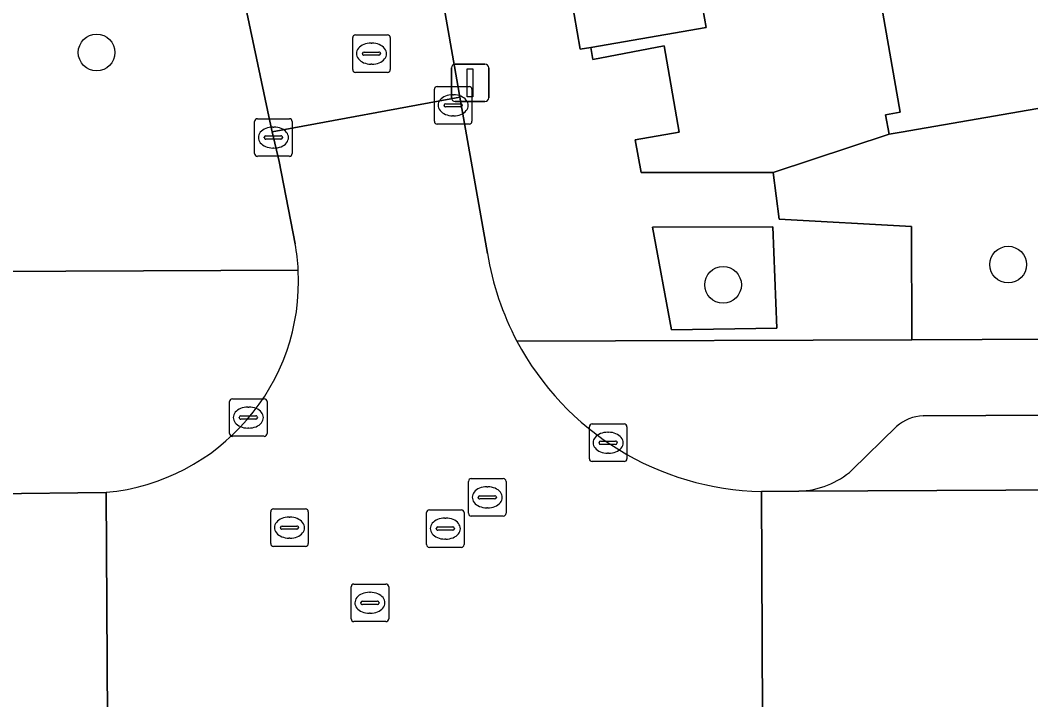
# Model space of a CAD drawing. Extents: x 157793 to 159380, y 380877 to 382313.
# Drawn here: x 158451.2 to 158478.12, y 381260.34 to 381278.44 of the extents above; entities that cross this region are included whole.
import ezdxf

# ---------------------------------------------------------------- set-up
doc = ezdxf.new("R2010")
doc.units = 0
for name, color, linetype in [('IMGEO_Boom', 7, 'Continuous'), ('IMGEO_Erf', 7, 'Continuous'), ('IMGEO_Groenvoorziening', 7, 'Continuous'), ('IMGEO_Kolk', 7, 'Continuous'), ('IMGEO_Lichtmast', 7, 'Continuous'), ('IMGEO_Pand', 7, 'Continuous'), ('IMGEO_Parkeervlak_open', 7, 'Continuous'), ('IMGEO_Rijbaan_lokaal_gesloten', 7, 'Continuous'), ('IMGEO_Rijbaan_lokaal_open', 7, 'Continuous'), ('IMGEO_Rioolput', 7, 'Continuous'), ('IMGEO_Voetpad_open', 7, 'Continuous')]:
    doc.layers.add(name, color=color, linetype=linetype)

msp = doc.modelspace()

# ---------------------------------------------------------------- linework, layer by layer
at = {"layer": 'IMGEO_Boom'}
for centre in [(158453.237, 381277.58), (158477.52, 381271.929), (158469.925, 381271.391)]:
    msp.add_circle(centre, 0.489, dxfattribs=at)
at = {"layer": 'IMGEO_Erf'}
msp.add_lwpolyline([(158466.403, 381277.715), (158466.455, 381277.397), (158468.355, 381277.754), (158468.758, 381275.456), (158467.588, 381275.254), (158467.744, 381274.38), (158471.264, 381274.382), (158474.347, 381275.4), (158474.256, 381275.923), (158474.641, 381275.99), (158473.932, 381280.06), (158469.297, 381279.253), (158469.472, 381278.249), (158468.405, 381278.063)], close=True, dxfattribs=at)
at = {"layer": 'IMGEO_Groenvoorziening'}
for points in [[(158489.836, 381275.004), (158484.103, 381274.001), (158483.577, 381277.007), (158478.716, 381276.161), (158474.667, 381275.456), (158474.347, 381275.4), (158471.264, 381274.382), (158471.423, 381273.136), (158474.943, 381272.941), (158474.958, 381269.926), (158506.739, 381270.073), (158506.572, 381277.299), (158506.578, 381277.528), (158489.905, 381274.61)], [(158471.247, 381272.939), (158468.048, 381272.931), (158468.55, 381270.193), (158471.355, 381270.234)]]:
    msp.add_lwpolyline(points, close=True, dxfattribs=at)
at = {"layer": 'IMGEO_Kolk'}
for p, q in [((158462.31, 381276.673), (158463.162, 381276.673)), ((158462.235, 381275.747), (158462.235, 381276.599)), ((158462.723, 381276.453), (158462.748, 381276.453)), ((158463.236, 381276.599), (158463.236, 381275.747)), ((158462.494, 381276.167), (158462.494, 381276.179)), ((158462.932, 381276.13), (158462.534, 381276.13)), ((158462.537, 381276.216), (158462.935, 381276.216)), ((158462.978, 381276.179), (158462.978, 381276.167)), ((158462.746, 381275.893), (158462.721, 381275.893)), ((158457.446, 381274.888), (158457.446, 381275.74)), ((158457.521, 381275.814), (158458.373, 381275.814)), ((158457.934, 381275.594), (158457.959, 381275.594)), ((158458.447, 381275.74), (158458.447, 381274.888)), ((158463.162, 381275.673), (158462.31, 381275.673)), ((158457.705, 381275.308), (158457.705, 381275.32)), ((158457.748, 381275.357), (158458.146, 381275.357)), ((158458.189, 381275.32), (158458.189, 381275.308)), ((158458.143, 381275.271), (158457.745, 381275.271)), ((158458.373, 381274.814), (158457.521, 381274.814)), ((158457.957, 381275.034), (158457.932, 381275.034)), ((158456.853, 381268.355), (158457.705, 381268.355)), ((158456.778, 381267.429), (158456.778, 381268.281)), ((158457.266, 381268.135), (158457.291, 381268.135)), ((158457.779, 381268.281), (158457.779, 381267.429)), ((158457.037, 381267.849), (158457.037, 381267.861)), ((158457.475, 381267.812), (158457.077, 381267.812)), ((158457.08, 381267.898), (158457.478, 381267.898)), ((158457.521, 381267.861), (158457.521, 381267.849)), ((158457.289, 381267.575), (158457.264, 381267.575)), ((158466.364, 381266.758), (158466.364, 381267.61)), ((158466.439, 381267.684), (158467.291, 381267.684)), ((158467.365, 381267.61), (158467.365, 381266.758)), ((158457.705, 381267.355), (158456.853, 381267.355)), ((158466.852, 381267.464), (158466.877, 381267.464)), ((158466.623, 381267.178), (158466.623, 381267.19)), ((158467.061, 381267.141), (158466.663, 381267.141)), ((158466.666, 381267.227), (158467.064, 381267.227)), ((158467.107, 381267.19), (158467.107, 381267.178)), ((158466.875, 381266.904), (158466.85, 381266.904)), ((158467.291, 381266.684), (158466.439, 381266.684))]:
    msp.add_line(p, q, dxfattribs=at)
for points in [[(158462.31, 381276.673), (158463.162, 381276.673)], [(158462.235, 381275.747), (158462.235, 381276.599)], [(158463.236, 381276.599), (158463.236, 381275.747)], [(158457.446, 381274.888), (158457.446, 381275.74)], [(158457.521, 381275.814), (158458.373, 381275.814)], [(158458.447, 381275.74), (158458.447, 381274.888)], [(158463.162, 381275.673), (158462.31, 381275.673)], [(158458.373, 381274.814), (158457.521, 381274.814)], [(158456.853, 381268.355), (158457.705, 381268.355)], [(158456.778, 381267.429), (158456.778, 381268.281)], [(158457.779, 381268.281), (158457.779, 381267.429)], [(158466.364, 381266.758), (158466.364, 381267.61)], [(158466.439, 381267.684), (158467.291, 381267.684)], [(158467.365, 381267.61), (158467.365, 381266.758)], [(158457.705, 381267.355), (158456.853, 381267.355)], [(158467.291, 381266.684), (158466.439, 381266.684)]]:
    msp.add_lwpolyline(points, dxfattribs=at)
for centre, radius, start, end in [((158462.312, 381276.597), 0.0765, 91.552, 178.448), ((158462.312, 381276.597), 0.0765, 91.552, 178.448), ((158463.16, 381276.597), 0.0765, 1.552, 88.448), ((158463.16, 381276.597), 0.0765, 1.552, 88.448), ((158462.534, 381276.176), 0.0403, 85.8775, 175.7526), ((158462.531, 381276.166), 0.0366, 178.938, 274.7102), ((158462.935, 381276.173), 0.043, 264.8664, 352.4533), ((158462.939, 381276.178), 0.0386, 1.7309, 96.639), ((158457.523, 381275.738), 0.0765, 91.552, 178.448), ((158457.523, 381275.738), 0.0765, 91.552, 178.448), ((158458.371, 381275.738), 0.0765, 1.552, 88.448), ((158458.371, 381275.738), 0.0765, 1.552, 88.448), ((158462.312, 381275.749), 0.0765, 181.552, 268.448), ((158462.312, 381275.749), 0.0765, 181.552, 268.448), ((158463.16, 381275.749), 0.0765, 271.552, 358.448), ((158463.16, 381275.749), 0.0765, 271.552, 358.448), ((158457.745, 381275.317), 0.0403, 85.8775, 175.7526), ((158457.742, 381275.307), 0.0366, 178.938, 274.7102), ((158458.146, 381275.314), 0.043, 264.8664, 352.4533), ((158458.15, 381275.319), 0.0386, 1.7309, 96.639), ((158457.523, 381274.89), 0.0765, 181.552, 268.448), ((158457.523, 381274.89), 0.0765, 181.552, 268.448), ((158458.371, 381274.89), 0.0765, 271.552, 358.448), ((158458.371, 381274.89), 0.0765, 271.552, 358.448), ((158456.855, 381268.279), 0.0765, 91.552, 178.448), ((158456.855, 381268.279), 0.0765, 91.552, 178.448), ((158457.703, 381268.279), 0.0765, 1.552, 88.448), ((158457.703, 381268.279), 0.0765, 1.552, 88.448), ((158457.077, 381267.858), 0.0403, 85.8775, 175.7526), ((158457.074, 381267.848), 0.0366, 178.938, 274.7102), ((158457.478, 381267.855), 0.043, 264.8664, 352.4533), ((158457.482, 381267.86), 0.0386, 1.7309, 96.639), ((158466.441, 381267.608), 0.0765, 91.552, 178.448), ((158466.441, 381267.608), 0.0765, 91.552, 178.448), ((158467.289, 381267.608), 0.0765, 1.552, 88.448), ((158467.289, 381267.608), 0.0765, 1.552, 88.448), ((158456.855, 381267.431), 0.0765, 181.552, 268.448), ((158456.855, 381267.431), 0.0765, 181.552, 268.448), ((158457.703, 381267.431), 0.0765, 271.552, 358.448), ((158457.703, 381267.431), 0.0765, 271.552, 358.448), ((158466.663, 381267.187), 0.0403, 85.8775, 175.7526), ((158466.66, 381267.177), 0.0366, 178.938, 274.7102), ((158467.064, 381267.184), 0.043, 264.8664, 352.4533), ((158467.068, 381267.189), 0.0386, 1.7309, 96.639), ((158466.441, 381266.76), 0.0765, 181.552, 268.448), ((158466.441, 381266.76), 0.0765, 181.552, 268.448), ((158467.289, 381266.76), 0.0765, 271.552, 358.448), ((158467.289, 381266.76), 0.0765, 271.552, 358.448)]:
    msp.add_arc(centre, radius, start, end, dxfattribs=at)
for centre, major_axis, ratio, start_param, end_param in [((158462.722, 381276.173), (-0.387, 0.002), 0.722429, 4.712389, 7.853982), ((158462.747, 381276.173), (-0.39, 0.002), 0.717154, 1.570796, 4.712389), ((158457.933, 381275.314), (-0.387, 0.002), 0.722429, 4.712389, 7.853982), ((158457.958, 381275.314), (-0.39, 0.002), 0.717154, 1.570796, 4.712389), ((158457.265, 381267.855), (-0.387, 0.002), 0.722429, 4.712389, 7.853982), ((158457.29, 381267.855), (-0.39, 0.002), 0.717154, 1.570796, 4.712389), ((158466.851, 381267.184), (-0.387, 0.002), 0.722429, 4.712389, 7.853982), ((158466.876, 381267.184), (-0.39, 0.002), 0.717154, 1.570796, 4.712389)]:
    msp.add_ellipse(centre, major_axis=major_axis, ratio=ratio, start_param=start_param, end_param=end_param, dxfattribs=at)
at = {"layer": 'IMGEO_Lichtmast'}
for p, q in [((158462.792, 381277.272), (158463.582, 381277.272)), ((158463.582, 381277.272), (158462.792, 381277.272)), ((158462.692, 381276.372), (158462.692, 381277.172)), ((158462.692, 381277.172), (158462.692, 381276.372)), ((158463.682, 381277.172), (158463.682, 381276.372)), ((158463.682, 381276.372), (158463.682, 381277.172)), ((158463.582, 381276.272), (158462.792, 381276.272)), ((158462.792, 381276.272), (158463.582, 381276.272))]:
    msp.add_line(p, q, dxfattribs=at)
msp.add_lwpolyline([(158463.112, 381277.147), (158463.262, 381277.147), (158463.262, 381276.397), (158463.112, 381276.397), (158463.112, 381277.147)], dxfattribs=at)
for centre, start, end in [((158462.792, 381277.172), 90, 180), ((158462.792, 381277.172), 90, 180), ((158463.582, 381277.172), 0, 90), ((158463.582, 381277.172), 360, 90), ((158462.792, 381276.372), 180, 270), ((158462.792, 381276.372), 180, 270), ((158463.582, 381276.372), 270, 0), ((158463.582, 381276.372), 270, 0)]:
    msp.add_arc(centre, 0.1, start, end, dxfattribs=at)
at = {"layer": 'IMGEO_Pand'}
for points in [[(158465.318, 381282.294), (158466.123, 381277.666), (158466.403, 381277.715), (158468.405, 381278.063), (158469.472, 381278.249), (158469.297, 381279.253)], [(158473.932, 381280.06), (158474.641, 381275.99), (158474.256, 381275.923), (158474.347, 381275.4), (158474.667, 381275.456), (158478.716, 381276.161)]]:
    msp.add_lwpolyline(points, dxfattribs=at)
at = {"layer": 'IMGEO_Parkeervlak_open'}
for points in [[(158485.281, 381267.953), (158475.258, 381267.903)], [(158474.544, 381267.618), (158473.366, 381266.459)], [(158471.946, 381265.897), (158488.49, 381265.978)]]:
    msp.add_lwpolyline(points, dxfattribs=at)
for centre, radius, start, end in [((158475.316, 381266.721), 1.184, 92.8084, 130.7114), ((158471.876, 381268.149), 2.253, 271.7831, 311.4017)]:
    msp.add_arc(centre, radius, start, end, dxfattribs=at)
at = {"layer": 'IMGEO_Rijbaan_lokaal_gesloten'}
for points in [[(158522.462, 381266.113), (158520.389, 381266.13), (158503.707, 381266.022), (158502.167, 381266.021), (158489.605, 381265.971), (158488.49, 381265.978), (158471.946, 381265.897), (158470.948, 381265.889), (158470.976, 381259.911), (158488.504, 381260.004), (158493.599, 381260), (158493.81, 381260.001), (158506.971, 381260.049), (158508.067, 381260.053), (158510.744, 381260.078), (158522.472, 381260.13)], [(158414.748, 381259.693), (158415.841, 381259.699), (158416.045, 381259.7), (158452.413, 381259.816), (158453.527, 381259.813), (158453.494, 381265.863), (158447.459, 381265.784), (158394.254, 381265.587), (158381.644, 381265.541), (158374.137, 381265.491), (158374.097, 381259.557), (158375.117, 381259.544), (158377.232, 381259.519)]]:
    msp.add_lwpolyline(points, close=True, dxfattribs=at)
at = {"layer": 'IMGEO_Rijbaan_lokaal_open'}
msp.add_lwpolyline([(158462.317, 381279.793), (158457.2, 381278.81), (158457.824, 381275.871), (158457.911, 381275.462), (158462.917, 381276.394), (158462.862, 381276.701)], close=True, dxfattribs=at)
for points in [[(158463.651, 381272.228), (158462.917, 381276.394), (158457.911, 381275.462), (158458.1, 381274.68), (158458.527, 381272.482)], [(158468.336, 381259.878), (158470.976, 381259.911), (158470.948, 381265.889)], [(158453.494, 381265.863), (158453.527, 381259.813)]]:
    msp.add_lwpolyline(points, dxfattribs=at)
for centre, radius, start, end in [((158452.726, 381271.456), 5.891, 3.1719, 10.0293), ((158471.111, 381273.428), 7.556, 189.1356, 207.9252), ((158452.97, 381271.485), 5.646, 275.3263, 3.0199), ((158471.09, 381273.423), 7.536, 207.9704, 268.9167)]:
    msp.add_arc(centre, radius, start, end, dxfattribs=at)
at = {"layer": 'IMGEO_Rioolput'}
for p, q in [((158460.134, 381278.049), (158460.986, 381278.049)), ((158460.059, 381277.123), (158460.059, 381277.975)), ((158460.547, 381277.829), (158460.572, 381277.829)), ((158461.06, 381277.975), (158461.06, 381277.123)), ((158460.318, 381277.543), (158460.318, 381277.555)), ((158460.756, 381277.506), (158460.358, 381277.506)), ((158460.361, 381277.592), (158460.759, 381277.592)), ((158460.802, 381277.555), (158460.802, 381277.543)), ((158460.57, 381277.269), (158460.545, 381277.269)), ((158460.986, 381277.049), (158460.134, 381277.049)), ((158463.143, 381265.304), (158463.143, 381266.156)), ((158463.218, 381266.23), (158464.07, 381266.23)), ((158464.144, 381266.156), (158464.144, 381265.304)), ((158463.631, 381266.01), (158463.656, 381266.01)), ((158463.402, 381265.724), (158463.402, 381265.736)), ((158463.84, 381265.687), (158463.442, 381265.687)), ((158463.445, 381265.773), (158463.843, 381265.773)), ((158463.886, 381265.736), (158463.886, 381265.724)), ((158457.875, 381264.496), (158457.875, 381265.348)), ((158457.95, 381265.422), (158458.802, 381265.422)), ((158458.876, 381265.348), (158458.876, 381264.496)), ((158462.101, 381265.397), (158462.953, 381265.397)), ((158463.654, 381265.45), (158463.629, 381265.45)), ((158458.363, 381265.202), (158458.388, 381265.202)), ((158462.026, 381264.471), (158462.026, 381265.323)), ((158462.514, 381265.177), (158462.539, 381265.177)), ((158463.027, 381265.323), (158463.027, 381264.471)), ((158464.07, 381265.23), (158463.218, 381265.23)), ((158458.134, 381264.916), (158458.134, 381264.928)), ((158458.572, 381264.879), (158458.174, 381264.879)), ((158458.177, 381264.965), (158458.575, 381264.965)), ((158458.618, 381264.928), (158458.618, 381264.916)), ((158462.285, 381264.891), (158462.285, 381264.903)), ((158462.723, 381264.854), (158462.325, 381264.854)), ((158462.328, 381264.94), (158462.726, 381264.94)), ((158462.769, 381264.903), (158462.769, 381264.891)), ((158458.386, 381264.642), (158458.361, 381264.642)), ((158462.537, 381264.617), (158462.512, 381264.617)), ((158458.802, 381264.422), (158457.95, 381264.422)), ((158462.953, 381264.397), (158462.101, 381264.397)), ((158460.017, 381262.494), (158460.017, 381263.346)), ((158460.092, 381263.42), (158460.944, 381263.42)), ((158460.505, 381263.2), (158460.53, 381263.2)), ((158461.018, 381263.346), (158461.018, 381262.494)), ((158460.276, 381262.914), (158460.276, 381262.926)), ((158460.319, 381262.963), (158460.717, 381262.963)), ((158460.76, 381262.926), (158460.76, 381262.914)), ((158460.714, 381262.877), (158460.316, 381262.877)), ((158460.944, 381262.42), (158460.092, 381262.42)), ((158460.528, 381262.64), (158460.503, 381262.64))]:
    msp.add_line(p, q, dxfattribs=at)
for points in [[(158460.134, 381278.049), (158460.986, 381278.049)], [(158460.059, 381277.123), (158460.059, 381277.975)], [(158461.06, 381277.975), (158461.06, 381277.123)], [(158460.986, 381277.049), (158460.134, 381277.049)], [(158463.143, 381265.304), (158463.143, 381266.156)], [(158463.218, 381266.23), (158464.07, 381266.23)], [(158464.144, 381266.156), (158464.144, 381265.304)], [(158457.875, 381264.496), (158457.875, 381265.348)], [(158457.95, 381265.422), (158458.802, 381265.422)], [(158458.876, 381265.348), (158458.876, 381264.496)], [(158462.101, 381265.397), (158462.953, 381265.397)], [(158462.026, 381264.471), (158462.026, 381265.323)], [(158463.027, 381265.323), (158463.027, 381264.471)], [(158464.07, 381265.23), (158463.218, 381265.23)], [(158458.802, 381264.422), (158457.95, 381264.422)], [(158462.953, 381264.397), (158462.101, 381264.397)], [(158460.017, 381262.494), (158460.017, 381263.346)], [(158460.092, 381263.42), (158460.944, 381263.42)], [(158461.018, 381263.346), (158461.018, 381262.494)], [(158460.944, 381262.42), (158460.092, 381262.42)]]:
    msp.add_lwpolyline(points, dxfattribs=at)
for centre, radius, start, end in [((158460.136, 381277.973), 0.0765, 91.552, 178.448), ((158460.136, 381277.973), 0.0765, 91.552, 178.448), ((158460.984, 381277.973), 0.0765, 1.552, 88.448), ((158460.984, 381277.973), 0.0765, 1.552, 88.448), ((158460.358, 381277.552), 0.0403, 85.8775, 175.7526), ((158460.355, 381277.542), 0.0366, 178.938, 274.7102), ((158460.759, 381277.549), 0.043, 264.8664, 352.4533), ((158460.763, 381277.554), 0.0386, 1.7309, 96.639), ((158460.136, 381277.125), 0.0765, 181.552, 268.448), ((158460.136, 381277.125), 0.0765, 181.552, 268.448), ((158460.984, 381277.125), 0.0765, 271.552, 358.448), ((158460.984, 381277.125), 0.0765, 271.552, 358.448), ((158463.22, 381266.154), 0.0765, 91.552, 178.448), ((158463.22, 381266.154), 0.0765, 91.552, 178.448), ((158464.068, 381266.154), 0.0765, 1.552, 88.448), ((158464.068, 381266.154), 0.0765, 1.552, 88.448), ((158463.442, 381265.733), 0.0403, 85.8775, 175.7526), ((158463.439, 381265.723), 0.0366, 178.938, 274.7102), ((158463.843, 381265.73), 0.043, 264.8664, 352.4533), ((158463.847, 381265.735), 0.0386, 1.7309, 96.639), ((158457.952, 381265.346), 0.0765, 91.552, 178.448), ((158457.952, 381265.346), 0.0765, 91.552, 178.448), ((158458.8, 381265.346), 0.0765, 1.552, 88.448), ((158458.8, 381265.346), 0.0765, 1.552, 88.448), ((158462.103, 381265.321), 0.0765, 91.552, 178.448), ((158462.103, 381265.321), 0.0765, 91.552, 178.448), ((158462.951, 381265.321), 0.0765, 1.552, 88.448), ((158462.951, 381265.321), 0.0765, 1.552, 88.448), ((158463.22, 381265.306), 0.0765, 181.552, 268.448), ((158463.22, 381265.306), 0.0765, 181.552, 268.448), ((158464.068, 381265.306), 0.0765, 271.552, 358.448), ((158464.068, 381265.306), 0.0765, 271.552, 358.448), ((158458.174, 381264.925), 0.0403, 85.8775, 175.7526), ((158458.171, 381264.915), 0.0366, 178.938, 274.7102), ((158458.575, 381264.922), 0.043, 264.8664, 352.4533), ((158458.579, 381264.927), 0.0386, 1.7309, 96.639), ((158462.325, 381264.9), 0.0403, 85.8775, 175.7526), ((158462.322, 381264.89), 0.0366, 178.938, 274.7102), ((158462.726, 381264.897), 0.043, 264.8664, 352.4533), ((158462.73, 381264.902), 0.0386, 1.7309, 96.639), ((158457.952, 381264.498), 0.0765, 181.552, 268.448), ((158457.952, 381264.498), 0.0765, 181.552, 268.448), ((158458.8, 381264.498), 0.0765, 271.552, 358.448), ((158458.8, 381264.498), 0.0765, 271.552, 358.448), ((158462.103, 381264.473), 0.0765, 181.552, 268.448), ((158462.103, 381264.473), 0.0765, 181.552, 268.448), ((158462.951, 381264.473), 0.0765, 271.552, 358.448), ((158462.951, 381264.473), 0.0765, 271.552, 358.448), ((158460.094, 381263.344), 0.0765, 91.552, 178.448), ((158460.094, 381263.344), 0.0765, 91.552, 178.448), ((158460.942, 381263.344), 0.0765, 1.552, 88.448), ((158460.942, 381263.344), 0.0765, 1.552, 88.448), ((158460.316, 381262.923), 0.0403, 85.8775, 175.7526), ((158460.721, 381262.925), 0.0386, 1.7309, 96.639), ((158460.313, 381262.913), 0.0366, 178.938, 274.7102), ((158460.717, 381262.92), 0.043, 264.8664, 352.4533), ((158460.094, 381262.496), 0.0765, 181.552, 268.448), ((158460.094, 381262.496), 0.0765, 181.552, 268.448), ((158460.942, 381262.496), 0.0765, 271.552, 358.448), ((158460.942, 381262.496), 0.0765, 271.552, 358.448)]:
    msp.add_arc(centre, radius, start, end, dxfattribs=at)
for centre, major_axis, ratio, start_param, end_param in [((158460.546, 381277.549), (-0.387, 0.002), 0.722429, 4.712389, 7.853982), ((158460.571, 381277.549), (-0.39, 0.002), 0.717154, 1.570796, 4.712389), ((158463.63, 381265.73), (-0.387, 0.002), 0.722429, 4.712389, 7.853982), ((158463.655, 381265.73), (-0.39, 0.002), 0.717154, 1.570796, 4.712389), ((158458.362, 381264.922), (-0.387, 0.002), 0.722429, 4.712389, 7.853982), ((158458.387, 381264.922), (-0.39, 0.002), 0.717154, 1.570796, 4.712389), ((158462.513, 381264.897), (-0.387, 0.002), 0.722429, 4.712389, 7.853982), ((158462.538, 381264.897), (-0.39, 0.002), 0.717154, 1.570796, 4.712389), ((158460.504, 381262.92), (-0.387, 0.002), 0.722429, 4.712389, 7.853982), ((158460.529, 381262.92), (-0.39, 0.002), 0.717154, 1.570796, 4.712389)]:
    msp.add_ellipse(centre, major_axis=major_axis, ratio=ratio, start_param=start_param, end_param=end_param, dxfattribs=at)
at = {"layer": 'IMGEO_Voetpad_open'}
for points in [[(158458.855, 381299.797), (158458.873, 381299.693), (158460.232, 381291.61), (158460.643, 381289.284), (158462.181, 381280.566), (158462.317, 381279.793), (158462.862, 381276.701), (158462.917, 381276.394), (158463.651, 381272.228)], [(158464.435, 381269.889), (158474.958, 381269.926), (158474.943, 381272.941), (158471.423, 381273.136), (158471.264, 381274.382), (158467.744, 381274.38), (158467.588, 381275.254), (158468.758, 381275.456), (158468.355, 381277.754), (158466.455, 381277.397), (158466.403, 381277.715), (158466.123, 381277.666), (158465.318, 381282.294), (158466.152, 381282.439), (158464.929, 381289.176)], [(158458.527, 381272.482), (158458.1, 381274.68), (158457.911, 381275.462), (158457.824, 381275.871), (158457.2, 381278.81), (158456.995, 381279.728)], [(158458.608, 381271.782), (158448.288, 381271.738), (158448.019, 381271.737), (158393.303, 381271.505), (158386.607, 381271.512), (158359.289, 381271.383), (158357.912, 381271.377), (158332.634, 381271.258), (158326.591, 381271.23), (158326.661, 381270.803)], [(158448.288, 381271.738), (158458.608, 381271.782)], [(158506.739, 381270.073), (158474.958, 381269.926), (158464.435, 381269.889)], [(158475.258, 381267.903), (158485.281, 381267.953)], [(158473.366, 381266.459), (158474.544, 381267.618)], [(158470.948, 381265.889), (158471.946, 381265.897)], [(158447.459, 381265.784), (158453.494, 381265.863)]]:
    msp.add_lwpolyline(points, dxfattribs=at)
msp.add_lwpolyline([(158471.247, 381272.939), (158471.355, 381270.234), (158468.55, 381270.193), (158468.048, 381272.931)], close=True, dxfattribs=at)
for centre, radius, start, end in [((158452.726, 381271.456), 5.891, 3.1719, 10.0293), ((158471.111, 381273.428), 7.556, 189.1356, 207.9252), ((158452.97, 381271.485), 5.646, 275.3263, 3.0199), ((158471.09, 381273.423), 7.536, 207.9704, 268.9167), ((158475.316, 381266.721), 1.184, 92.8084, 130.7114), ((158471.876, 381268.149), 2.253, 271.7831, 311.4017)]:
    msp.add_arc(centre, radius, start, end, dxfattribs=at)

doc.saveas('drawing.dxf')
